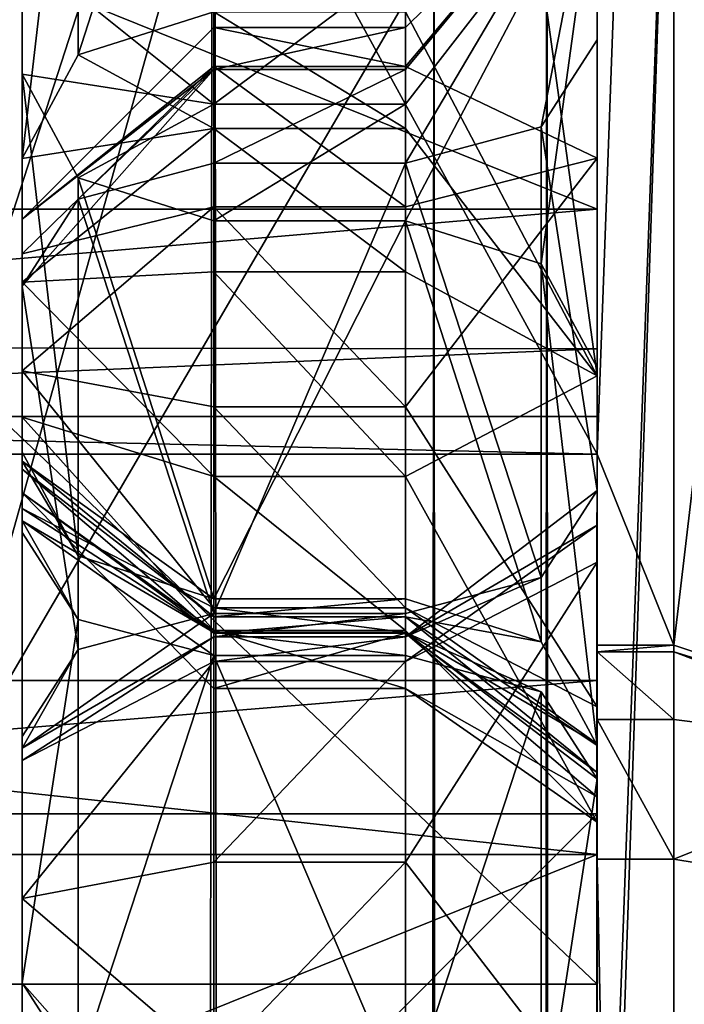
# Model space of a CAD drawing. Header units: millimetres. Extents: x -196 to 15, y -14 to 691.
# Tile 298 of 302: x -19.21 to -17.47, y 673.34 to 675.91. Entities that reach past the tile are written whole.
import ezdxf

# ---------------------------------------------------------------- set-up
doc = ezdxf.new("R2010")
doc.units = ezdxf.units.MM
doc.header["$LTSCALE"] = 65.185185
for name, color, linetype in [('1053', 7, 'CONTINUOUS'), ('1054', 7, 'CONTINUOUS'), ('2525', 7, 'CONTINUOUS'), ('2526', 7, 'CONTINUOUS'), ('2528', 7, 'CONTINUOUS'), ('2529', 7, 'CONTINUOUS'), ('2530', 7, 'CONTINUOUS'), ('2531', 7, 'CONTINUOUS'), ('2532', 7, 'CONTINUOUS'), ('2533', 7, 'CONTINUOUS'), ('2534', 7, 'CONTINUOUS'), ('2535', 7, 'CONTINUOUS'), ('2536', 7, 'CONTINUOUS'), ('2537', 7, 'CONTINUOUS'), ('2538', 7, 'CONTINUOUS'), ('2539', 7, 'CONTINUOUS'), ('2540', 7, 'CONTINUOUS'), ('2567', 7, 'CONTINUOUS'), ('2568', 7, 'CONTINUOUS'), ('2569', 7, 'CONTINUOUS'), ('2572', 7, 'CONTINUOUS'), ('2573', 7, 'CONTINUOUS'), ('2574', 7, 'CONTINUOUS'), ('2575', 7, 'CONTINUOUS'), ('2576', 7, 'CONTINUOUS'), ('2577', 7, 'CONTINUOUS'), ('2578', 7, 'CONTINUOUS'), ('2579', 7, 'CONTINUOUS'), ('2646', 7, 'CONTINUOUS'), ('2650', 7, 'CONTINUOUS'), ('2651', 7, 'CONTINUOUS'), ('2818', 7, 'CONTINUOUS'), ('2826', 7, 'CONTINUOUS'), ('2827', 7, 'CONTINUOUS'), ('2828', 7, 'CONTINUOUS'), ('2831', 7, 'CONTINUOUS'), ('2832', 7, 'CONTINUOUS'), ('2846', 7, 'CONTINUOUS'), ('2847', 7, 'CONTINUOUS'), ('2848', 7, 'CONTINUOUS'), ('2868', 7, 'CONTINUOUS'), ('2869', 7, 'CONTINUOUS'), ('2870', 7, 'CONTINUOUS'), ('2871', 7, 'CONTINUOUS'), ('2872', 7, 'CONTINUOUS'), ('2874', 7, 'CONTINUOUS'), ('2882', 7, 'CONTINUOUS'), ('2883', 7, 'CONTINUOUS'), ('2884', 7, 'CONTINUOUS'), ('2885', 7, 'CONTINUOUS')]:
    doc.layers.add(name, color=color, linetype=linetype)

msp = doc.modelspace()

# ---------------------------------------------------------------- linework, layer by layer
at = {"layer": '1053', "linetype": 'Continuous'}
for points in [[(-17.8311, 677.0646, -145.4254), (-17.7, 677.7599, -144.9893), (-17.8529, 55.2892, -91.0636), (-17.8311, 677.0646, -145.4254)], [(-17.7, 677.7599, -144.9893), (-17.7, 54.4186, -90.454), (-17.8529, 55.2892, -91.0636), (-17.7, 677.7599, -144.9893)], [(-18.1258, 676.5793, -145.7079), (-17.8311, 677.0646, -145.4254), (-17.8529, 55.2892, -91.0636), (-18.1258, 676.5793, -145.7079)], [(-18.7, 676.2958, -145.865), (-18.1258, 676.5793, -145.7079), (-18.7, 56.0569, -91.6011), (-18.7, 676.2958, -145.865)], [(-18.1258, 676.5793, -145.7079), (-18.152, 55.7889, -91.4135), (-18.7, 56.0569, -91.6011), (-18.1258, 676.5793, -145.7079)], [(-18.1258, 676.5793, -145.7079), (-17.8529, 55.2892, -91.0636), (-18.152, 55.7889, -91.4135), (-18.1258, 676.5793, -145.7079)]]:
    msp.add_3dface(points, dxfattribs=at)
at = {"layer": '1054', "linetype": 'Continuous'}
for points in [[(-17.7, 680.6361, -112.1149), (-17.7, 0.3443, -52.597), (-17.7, 674.9818, -118.3772), (-17.7, 680.6361, -112.1149)], [(-17.7, 676.3151, -118.9016), (-17.7, 680.6361, -112.1149), (-17.7, 674.9818, -118.3772), (-17.7, 676.3151, -118.9016)], [(-17.7, 54.4186, -90.454), (-17.7, 677.7599, -144.9893), (-17.7, 84.6327, -86.985), (-17.7, 54.4186, -90.454)], [(-17.7, 675.8587, -136.5688), (-17.7, 677.7599, -144.9893), (-17.7, 676.3831, -135.2356), (-17.7, 675.8587, -136.5688)], [(-17.7, 677.7599, -144.9893), (-17.7, 675.8587, -136.5688), (-17.7, 674.6831, -137.5553), (-17.7, 677.7599, -144.9893)], [(-17.7, 672.2303, -136.5904), (-17.7, 677.7599, -144.9893), (-17.7, 673.0636, -137.7555), (-17.7, 672.2303, -136.5904)], [(-17.7, 677.7599, -144.9893), (-17.7, 672.2303, -136.5904), (-17.7, 660.6898, -135.8036), (-17.7, 677.7599, -144.9893)], [(-17.7, 673.0636, -137.7555), (-17.7, 677.7599, -144.9893), (-17.7, 674.4957, -137.6894), (-17.7, 673.0636, -137.7555)], [(-17.7, 674.4957, -137.6894), (-17.7, 677.7599, -144.9893), (-17.7, 674.592, -137.626), (-17.7, 674.4957, -137.6894)], [(-17.7, 674.592, -137.626), (-17.7, 677.7599, -144.9893), (-17.7, 674.6831, -137.5553), (-17.7, 674.592, -137.626)], [(-17.7, 658.1915, -136.1125), (-17.7, 677.7599, -144.9893), (-17.7, 659.5247, -136.6369), (-17.7, 658.1915, -136.1125)], [(-17.7, 677.7599, -144.9893), (-17.7, 658.1915, -136.1125), (-17.7, 102.2426, -68.5387), (-17.7, 677.7599, -144.9893)], [(-17.7, 659.5247, -136.6369), (-17.7, 677.7599, -144.9893), (-17.7, 660.6898, -135.8036), (-17.7, 659.5247, -136.6369)], [(-17.7, 677.7599, -144.9893), (-17.7, 102.2426, -68.5387), (-17.7, 100.5193, -70.9974), (-17.7, 677.7599, -144.9893)], [(-17.7, 97.5334, -70.7348), (-17.7, 677.7599, -144.9893), (-17.7, 100.5193, -70.9974), (-17.7, 97.5334, -70.7348)], [(-17.7, 677.7599, -144.9893), (-17.7, 97.5334, -70.7348), (-17.7, 88.9854, -81.37), (-17.7, 677.7599, -144.9893)], [(-17.7, 84.6327, -86.985), (-17.7, 677.7599, -144.9893), (-17.7, 87.0389, -86.0019), (-17.7, 84.6327, -86.985)], [(-17.7, 87.0389, -86.0019), (-17.7, 677.7599, -144.9893), (-17.7, 88.6309, -83.9508), (-17.7, 87.0389, -86.0019)], [(-17.7, 88.6309, -83.9508), (-17.7, 677.7599, -144.9893), (-17.7, 88.9854, -81.37), (-17.7, 88.6309, -83.9508)], [(-17.7, 675.5498, -134.0705), (-17.7, 676.3831, -135.2356), (-17.7, 677.5017, -121.6967), (-17.7, 675.5498, -134.0705)], [(-17.7, 676.3366, -122.53), (-17.7, 675.5498, -134.0705), (-17.7, 677.5017, -121.6967), (-17.7, 676.3366, -122.53)], [(-17.7, 674.1177, -134.1366), (-17.7, 675.5498, -134.0705), (-17.7, 676.3366, -122.53), (-17.7, 674.1177, -134.1366)], [(-17.7, 675.0034, -122.0056), (-17.7, 674.1177, -134.1366), (-17.7, 676.3366, -122.53), (-17.7, 675.0034, -122.0056)], [(-17.7, 674.0214, -134.2), (-17.7, 674.1177, -134.1366), (-17.7, 675.0034, -122.0056), (-17.7, 674.0214, -134.2)], [(-17.7, 673.9303, -134.2707), (-17.7, 674.0214, -134.2), (-17.7, 675.0034, -122.0056), (-17.7, 673.9303, -134.2707)], [(-17.7, 673.9303, -134.2707), (-17.7, 675.0034, -122.0056), (-17.7, 674.0169, -120.83), (-17.7, 673.9303, -134.2707)], [(-17.7, 0.3443, -52.597), (-17.7, 661.4429, -117.2586), (-17.7, 674.9818, -118.3772), (-17.7, 0.3443, -52.597)], [(-17.7, 674.9818, -118.3772), (-17.7, 661.4429, -117.2586), (-17.7, 673.8167, -119.2105), (-17.7, 674.9818, -118.3772)], [(-17.7, 672.7547, -135.2572), (-17.7, 673.9303, -134.2707), (-17.7, 674.0169, -120.83), (-17.7, 672.7547, -135.2572)], [(-17.7, 673.9463, -120.7389), (-17.7, 672.7547, -135.2572), (-17.7, 674.0169, -120.83), (-17.7, 673.9463, -120.7389)], [(-17.7, 673.8828, -120.6426), (-17.7, 672.7547, -135.2572), (-17.7, 673.9463, -120.7389), (-17.7, 673.8828, -120.6426)], [(-17.7, 673.8167, -119.2105), (-17.7, 672.7547, -135.2572), (-17.7, 673.8828, -120.6426), (-17.7, 673.8167, -119.2105)], [(-17.7, 672.2303, -136.5904), (-17.7, 672.7547, -135.2572), (-17.7, 673.8167, -119.2105), (-17.7, 672.2303, -136.5904)], [(-17.7, 662.2762, -118.4237), (-17.7, 672.2303, -136.5904), (-17.7, 673.8167, -119.2105), (-17.7, 662.2762, -118.4237)], [(-17.7, 661.4429, -117.2586), (-17.7, 662.2762, -118.4237), (-17.7, 673.8167, -119.2105), (-17.7, 661.4429, -117.2586)]]:
    msp.add_3dface(points, dxfattribs=at)
at = {"layer": '2525', "linetype": 'Continuous'}
for points in [[(-18.7, 679.3463, -110.9982), (-19.7, 679.3463, -110.9982), (-19.7, 0.8299, -51.6357), (-18.7, 679.3463, -110.9982)], [(-18.7, 679.3463, -110.9982), (-19.7, 0.8299, -51.6357), (-18.7, 0.8299, -51.6357), (-18.7, 679.3463, -110.9982)]]:
    msp.add_3dface(points, dxfattribs=at)
at = {"layer": '2526', "linetype": 'Continuous'}
for points in [[(-17.7, 680.6361, -112.1149), (-17.8311, 680.027, -111.5646), (-17.7, 0.3443, -52.597), (-17.7, 680.6361, -112.1149)], [(-17.8311, 680.027, -111.5646), (-18.1258, 679.5982, -111.2022), (-18.0238, 0.7019, -51.8891), (-17.8311, 680.027, -111.5646)], [(-17.7826, 0.5379, -52.2138), (-17.8311, 680.027, -111.5646), (-18.0238, 0.7019, -51.8891), (-17.7826, 0.5379, -52.2138)], [(-17.7, 0.3443, -52.597), (-17.8311, 680.027, -111.5646), (-17.7826, 0.5379, -52.2138), (-17.7, 0.3443, -52.597)], [(-18.1258, 679.5982, -111.2022), (-18.7, 679.3463, -110.9982), (-18.0238, 0.7019, -51.8891), (-18.1258, 679.5982, -111.2022)], [(-18.7, 679.3463, -110.9982), (-18.7, 0.8299, -51.6357), (-18.0238, 0.7019, -51.8891), (-18.7, 679.3463, -110.9982)]]:
    msp.add_3dface(points, dxfattribs=at)
at = {"layer": '2528', "linetype": 'Continuous'}
for points in [[(-17.7, 676.3831, -135.2356), (-17.7, 675.5498, -134.0705), (-18.2, 675.7891, -134.9728), (-17.7, 676.3831, -135.2356)], [(-17.8464, 675.6314, -136.298), (-17.7, 676.3831, -135.2356), (-18.2, 675.5373, -136.1858), (-17.8464, 675.6314, -136.298)], [(-18.2, 675.5373, -136.1858), (-17.7, 676.3831, -135.2356), (-18.2, 675.7815, -135.8815), (-18.2, 675.5373, -136.1858)], [(-18.2, 675.7815, -135.8815), (-17.7, 676.3831, -135.2356), (-18.2, 675.8907, -135.5069), (-18.2, 675.7815, -135.8815)], [(-18.2, 675.8907, -135.5069), (-17.7, 676.3831, -135.2356), (-18.2, 675.7891, -134.9728), (-18.2, 675.8907, -135.5069)], [(-17.7, 675.8587, -136.5688), (-17.7, 676.3831, -135.2356), (-17.8464, 675.6314, -136.298), (-17.7, 675.8587, -136.5688)], [(-18.2, 675.7891, -134.9728), (-17.7, 675.5498, -134.0705), (-18.2, 675.423, -134.5709), (-18.2, 675.7891, -134.9728)], [(-17.7, 675.5498, -134.0705), (-17.7, 674.1177, -134.1366), (-18.2, 674.9007, -134.4198), (-17.7, 675.5498, -134.0705)], [(-18.2, 675.423, -134.5709), (-17.7, 675.5498, -134.0705), (-18.2, 674.9007, -134.4198), (-18.2, 675.423, -134.5709)], [(-18.2, 674.9007, -134.4198), (-17.7, 674.1177, -134.1366), (-18.2, 674.3766, -134.5643), (-18.2, 674.9007, -134.4198)], [(-17.7, 674.1177, -134.1366), (-17.7, 674.0214, -134.2), (-18.2, 674.3766, -134.5643), (-17.7, 674.1177, -134.1366)], [(-18.2, 674.3766, -134.5643), (-17.7, 674.0214, -134.2), (-18.2, 674.3124, -134.6066), (-18.2, 674.3766, -134.5643)], [(-17.7, 674.0214, -134.2), (-17.7, 673.9303, -134.2707), (-18.2, 674.3124, -134.6066), (-17.7, 674.0214, -134.2)], [(-18.2, 674.3124, -134.6066), (-17.7, 673.9303, -134.2707), (-17.8464, 674.1576, -134.5415), (-18.2, 674.3124, -134.6066)], [(-18.2, 674.2517, -134.6537), (-18.2, 674.3124, -134.6066), (-17.8464, 674.1576, -134.5415), (-18.2, 674.2517, -134.6537)]]:
    msp.add_3dface(points, dxfattribs=at)
at = {"layer": '2529', "linetype": 'Continuous'}
for points in [[(-17.7, 674.6831, -137.5553), (-17.7, 675.8587, -136.5688), (-17.8464, 675.6314, -136.298), (-17.7, 674.6831, -137.5553)], [(-17.8464, 675.6314, -136.298), (-18.2, 675.5373, -136.1858), (-17.8464, 674.4558, -137.2845), (-17.8464, 675.6314, -136.298)], [(-17.7, 674.6831, -137.5553), (-17.8464, 675.6314, -136.298), (-17.8464, 674.4558, -137.2845), (-17.7, 674.6831, -137.5553)], [(-17.8464, 674.4558, -137.2845), (-18.2, 675.5373, -136.1858), (-18.2, 674.3617, -137.1723), (-17.8464, 674.4558, -137.2845)]]:
    msp.add_3dface(points, dxfattribs=at)
at = {"layer": '2530', "linetype": 'Continuous'}
for points in [[(-17.7, 674.592, -137.626), (-17.7, 674.6831, -137.5553), (-18.2, 674.3009, -137.2194), (-17.7, 674.592, -137.626)], [(-17.7, 674.6831, -137.5553), (-17.8464, 674.4558, -137.2845), (-18.2, 674.3009, -137.2194), (-17.7, 674.6831, -137.5553)], [(-17.7, 674.4957, -137.6894), (-17.7, 674.592, -137.626), (-18.2, 674.2368, -137.2617), (-17.7, 674.4957, -137.6894)], [(-18.2, 674.2368, -137.2617), (-17.7, 674.592, -137.626), (-18.2, 674.3009, -137.2194), (-18.2, 674.2368, -137.2617)], [(-17.7, 673.0636, -137.7555), (-17.7, 674.4957, -137.6894), (-18.2, 673.7126, -137.4062), (-17.7, 673.0636, -137.7555)], [(-18.2, 673.7126, -137.4062), (-17.7, 674.4957, -137.6894), (-18.2, 674.2368, -137.2617), (-18.2, 673.7126, -137.4062)], [(-17.8464, 674.4558, -137.2845), (-18.2, 674.3617, -137.1723), (-18.2, 674.3009, -137.2194), (-17.8464, 674.4558, -137.2845)], [(-18.2, 673.1904, -137.2551), (-17.7, 673.0636, -137.7555), (-18.2, 673.7126, -137.4062), (-18.2, 673.1904, -137.2551)]]:
    msp.add_3dface(points, dxfattribs=at)
at = {"layer": '2531', "linetype": 'Continuous'}
for points in [[(-18.2, 674.2517, -134.6537), (-17.8464, 674.1576, -134.5415), (-18.2, 673.0761, -135.6402), (-18.2, 674.2517, -134.6537)], [(-17.8464, 674.1576, -134.5415), (-17.8464, 672.982, -135.528), (-18.2, 673.0761, -135.6402), (-17.8464, 674.1576, -134.5415)], [(-17.8464, 674.1576, -134.5415), (-17.7, 673.9303, -134.2707), (-17.8464, 672.982, -135.528), (-17.8464, 674.1576, -134.5415)], [(-17.7, 673.9303, -134.2707), (-17.7, 672.7547, -135.2572), (-17.8464, 672.982, -135.528), (-17.7, 673.9303, -134.2707)]]:
    msp.add_3dface(points, dxfattribs=at)
at = {"layer": '2532', "linetype": 'Continuous'}
for points in [[(-18.2, 674.2517, -134.6537), (-18.2, 673.0761, -135.6402), (-18.7, 674.2517, -134.6537), (-18.2, 674.2517, -134.6537)], [(-18.7, 674.2517, -134.6537), (-18.2, 673.0761, -135.6402), (-18.7, 673.0761, -135.6402), (-18.7, 674.2517, -134.6537)]]:
    msp.add_3dface(points, dxfattribs=at)
at = {"layer": '2533', "linetype": 'Continuous'}
for points in [[(-18.2, 675.7815, -135.8815), (-18.2, 675.8907, -135.5069), (-18.7, 675.7815, -135.8815), (-18.2, 675.7815, -135.8815)], [(-18.2, 675.8907, -135.5069), (-18.2, 675.7891, -134.9728), (-18.7, 675.8907, -135.5069), (-18.2, 675.8907, -135.5069)], [(-18.7, 675.7815, -135.8815), (-18.2, 675.8907, -135.5069), (-18.7, 675.8907, -135.5069), (-18.7, 675.7815, -135.8815)], [(-18.7, 675.8907, -135.5069), (-18.2, 675.7891, -134.9728), (-18.7, 675.7891, -134.9728), (-18.7, 675.8907, -135.5069)], [(-18.2, 675.7891, -134.9728), (-18.2, 675.423, -134.5709), (-18.7, 675.7891, -134.9728), (-18.2, 675.7891, -134.9728)], [(-18.7, 675.7891, -134.9728), (-18.2, 675.423, -134.5709), (-18.7, 675.423, -134.5709), (-18.7, 675.7891, -134.9728)], [(-18.2, 675.5373, -136.1858), (-18.2, 675.7815, -135.8815), (-18.7, 675.5373, -136.1858), (-18.2, 675.5373, -136.1858)], [(-18.7, 675.5373, -136.1858), (-18.2, 675.7815, -135.8815), (-18.7, 675.7815, -135.8815), (-18.7, 675.5373, -136.1858)], [(-18.2, 675.423, -134.5709), (-18.2, 674.9007, -134.4198), (-18.7, 675.423, -134.5709), (-18.2, 675.423, -134.5709)], [(-18.7, 675.423, -134.5709), (-18.2, 674.9007, -134.4198), (-18.7, 674.9007, -134.4198), (-18.7, 675.423, -134.5709)], [(-18.2, 674.9007, -134.4198), (-18.2, 674.3766, -134.5643), (-18.7, 674.9007, -134.4198), (-18.2, 674.9007, -134.4198)], [(-18.7, 674.9007, -134.4198), (-18.2, 674.3766, -134.5643), (-18.7, 674.3766, -134.5643), (-18.7, 674.9007, -134.4198)], [(-18.2, 674.3766, -134.5643), (-18.2, 674.3124, -134.6066), (-18.7, 674.3766, -134.5643), (-18.2, 674.3766, -134.5643)], [(-18.7, 674.3766, -134.5643), (-18.2, 674.3124, -134.6066), (-18.7, 674.3124, -134.6066), (-18.7, 674.3766, -134.5643)], [(-18.2, 674.3124, -134.6066), (-18.2, 674.2517, -134.6537), (-18.7, 674.3124, -134.6066), (-18.2, 674.3124, -134.6066)], [(-18.2, 674.2517, -134.6537), (-18.7, 674.2517, -134.6537), (-18.7, 674.3124, -134.6066), (-18.2, 674.2517, -134.6537)]]:
    msp.add_3dface(points, dxfattribs=at)
at = {"layer": '2534', "linetype": 'Continuous'}
for points in [[(-18.2, 674.3617, -137.1723), (-18.2, 675.5373, -136.1858), (-18.7, 674.3617, -137.1723), (-18.2, 674.3617, -137.1723)], [(-18.2, 675.5373, -136.1858), (-18.7, 675.5373, -136.1858), (-18.7, 674.3617, -137.1723), (-18.2, 675.5373, -136.1858)]]:
    msp.add_3dface(points, dxfattribs=at)
at = {"layer": '2535', "linetype": 'Continuous'}
for points in [[(-18.2, 674.3009, -137.2194), (-18.2, 674.3617, -137.1723), (-18.7, 674.3009, -137.2194), (-18.2, 674.3009, -137.2194)], [(-18.2, 674.3617, -137.1723), (-18.7, 674.3617, -137.1723), (-18.7, 674.3009, -137.2194), (-18.2, 674.3617, -137.1723)], [(-18.2, 674.2368, -137.2617), (-18.2, 674.3009, -137.2194), (-18.7, 674.2368, -137.2617), (-18.2, 674.2368, -137.2617)], [(-18.7, 674.2368, -137.2617), (-18.2, 674.3009, -137.2194), (-18.7, 674.3009, -137.2194), (-18.7, 674.2368, -137.2617)], [(-18.2, 673.7126, -137.4062), (-18.2, 674.2368, -137.2617), (-18.7, 673.7126, -137.4062), (-18.2, 673.7126, -137.4062)], [(-18.7, 673.7126, -137.4062), (-18.2, 674.2368, -137.2617), (-18.7, 674.2368, -137.2617), (-18.7, 673.7126, -137.4062)], [(-18.2, 673.1904, -137.2551), (-18.2, 673.7126, -137.4062), (-18.7, 673.1904, -137.2551), (-18.2, 673.1904, -137.2551)], [(-18.7, 673.1904, -137.2551), (-18.2, 673.7126, -137.4062), (-18.7, 673.7126, -137.4062), (-18.7, 673.1904, -137.2551)]]:
    msp.add_3dface(points, dxfattribs=at)
at = {"layer": '2536', "linetype": 'Continuous'}
for points in [[(-18.7, 674.3009, -137.2194), (-18.7, 674.3617, -137.1723), (-19.2, 674.0099, -136.8128), (-18.7, 674.3009, -137.2194)], [(-19.2, 674.0099, -136.8128), (-18.7, 674.3617, -137.1723), (-19.0536, 674.2675, -137.0601), (-19.2, 674.0099, -136.8128)], [(-18.7, 674.2368, -137.2617), (-18.7, 674.3009, -137.2194), (-19.2, 673.9778, -136.834), (-18.7, 674.2368, -137.2617)], [(-19.2, 673.9778, -136.834), (-18.7, 674.3009, -137.2194), (-19.2, 674.0099, -136.8128), (-19.2, 673.9778, -136.834)], [(-19.2, 674.0403, -136.7892), (-19.2, 674.0099, -136.8128), (-19.0536, 674.2675, -137.0601), (-19.2, 674.0403, -136.7892)], [(-18.7, 673.7126, -137.4062), (-18.7, 674.2368, -137.2617), (-19.2, 673.6183, -136.896), (-18.7, 673.7126, -137.4062)], [(-19.2, 673.6183, -136.896), (-18.7, 674.2368, -137.2617), (-19.2, 673.9778, -136.834), (-19.2, 673.6183, -136.896)], [(-18.7, 673.1904, -137.2551), (-18.7, 673.7126, -137.4062), (-19.2, 673.6183, -136.896), (-18.7, 673.1904, -137.2551)], [(-19.2, 673.3132, -136.6984), (-18.7, 673.1904, -137.2551), (-19.2, 673.6183, -136.896), (-19.2, 673.3132, -136.6984)], [(-19.0536, 673.1702, -135.7524), (-18.7, 672.8319, -135.9445), (-19.2, 673.3975, -136.0232), (-19.0536, 673.1702, -135.7524)], [(-19.2, 673.3975, -136.0232), (-18.7, 672.8319, -135.9445), (-19.2, 673.2225, -136.346), (-19.2, 673.3975, -136.0232)]]:
    msp.add_3dface(points, dxfattribs=at)
at = {"layer": '2537', "linetype": 'Continuous'}
for points in [[(-19.0536, 674.3458, -134.7659), (-19.2, 673.3975, -136.0232), (-19.2, 674.5731, -135.0368), (-19.0536, 674.3458, -134.7659)], [(-19.0536, 673.1702, -135.7524), (-19.2, 673.3975, -136.0232), (-19.0536, 674.3458, -134.7659), (-19.0536, 673.1702, -135.7524)], [(-18.7, 674.2517, -134.6537), (-19.0536, 673.1702, -135.7524), (-19.0536, 674.3458, -134.7659), (-18.7, 674.2517, -134.6537)], [(-18.7, 674.2517, -134.6537), (-18.7, 673.0761, -135.6402), (-19.0536, 673.1702, -135.7524), (-18.7, 674.2517, -134.6537)]]:
    msp.add_3dface(points, dxfattribs=at)
at = {"layer": '2538', "linetype": 'Continuous'}
for points in [[(-18.7, 675.7815, -135.8815), (-18.7, 675.8907, -135.5069), (-19.2, 675.3909, -135.48), (-18.7, 675.7815, -135.8815)], [(-18.7, 675.8907, -135.5069), (-18.7, 675.7891, -134.9728), (-19.2, 675.3909, -135.48), (-18.7, 675.8907, -135.5069)], [(-18.7, 675.7891, -134.9728), (-18.7, 675.423, -134.5709), (-19.2, 675.3002, -135.1276), (-18.7, 675.7891, -134.9728)], [(-19.2, 675.3909, -135.48), (-18.7, 675.7891, -134.9728), (-19.2, 675.3002, -135.1276), (-19.2, 675.3909, -135.48)], [(-19.0536, 675.4432, -136.0736), (-18.7, 675.7815, -135.8815), (-19.2, 675.2159, -135.8028), (-19.0536, 675.4432, -136.0736)], [(-19.2, 675.2159, -135.8028), (-18.7, 675.7815, -135.8815), (-19.2, 675.3909, -135.48), (-19.2, 675.2159, -135.8028)], [(-18.7, 675.5373, -136.1858), (-18.7, 675.7815, -135.8815), (-19.0536, 675.4432, -136.0736), (-18.7, 675.5373, -136.1858)], [(-18.7, 675.423, -134.5709), (-18.7, 674.9007, -134.4198), (-19.2, 674.9951, -134.93), (-18.7, 675.423, -134.5709)], [(-19.2, 675.3002, -135.1276), (-18.7, 675.423, -134.5709), (-19.2, 674.9951, -134.93), (-19.2, 675.3002, -135.1276)], [(-18.7, 674.9007, -134.4198), (-18.7, 674.3766, -134.5643), (-19.2, 674.9951, -134.93), (-18.7, 674.9007, -134.4198)], [(-19.2, 674.9951, -134.93), (-18.7, 674.3766, -134.5643), (-19.2, 674.6356, -134.992), (-19.2, 674.9951, -134.93)], [(-18.7, 674.3766, -134.5643), (-18.7, 674.3124, -134.6066), (-19.2, 674.6356, -134.992), (-18.7, 674.3766, -134.5643)], [(-19.2, 674.6356, -134.992), (-18.7, 674.3124, -134.6066), (-19.2, 674.6035, -135.0132), (-19.2, 674.6356, -134.992)], [(-18.7, 674.3124, -134.6066), (-18.7, 674.2517, -134.6537), (-19.2, 674.6035, -135.0132), (-18.7, 674.3124, -134.6066)], [(-18.7, 674.2517, -134.6537), (-19.0536, 674.3458, -134.7659), (-19.2, 674.6035, -135.0132), (-18.7, 674.2517, -134.6537)], [(-19.0536, 674.3458, -134.7659), (-19.2, 674.5731, -135.0368), (-19.2, 674.6035, -135.0132), (-19.0536, 674.3458, -134.7659)]]:
    msp.add_3dface(points, dxfattribs=at)
at = {"layer": '2539', "linetype": 'Continuous'}
for points in [[(-18.7, 674.3617, -137.1723), (-18.7, 675.5373, -136.1858), (-19.0536, 675.4432, -136.0736), (-18.7, 674.3617, -137.1723)], [(-19.0536, 674.2675, -137.0601), (-19.0536, 675.4432, -136.0736), (-19.2, 675.2159, -135.8028), (-19.0536, 674.2675, -137.0601)], [(-19.0536, 674.2675, -137.0601), (-18.7, 674.3617, -137.1723), (-19.0536, 675.4432, -136.0736), (-19.0536, 674.2675, -137.0601)], [(-19.2, 674.0403, -136.7892), (-19.0536, 674.2675, -137.0601), (-19.2, 675.2159, -135.8028), (-19.2, 674.0403, -136.7892)]]:
    msp.add_3dface(points, dxfattribs=at)
at = {"layer": '2540', "linetype": 'Continuous'}
for points in [[(-19.2, 675.2159, -135.8028), (-19.2, 675.3909, -135.48), (-19.2, 675.3002, -135.1276), (-19.2, 675.2159, -135.8028)], [(-19.2, 675.2159, -135.8028), (-19.2, 675.3002, -135.1276), (-19.2, 674.9951, -134.93), (-19.2, 675.2159, -135.8028)], [(-19.2, 674.5731, -135.0368), (-19.2, 674.0403, -136.7892), (-19.2, 675.2159, -135.8028), (-19.2, 674.5731, -135.0368)], [(-19.2, 674.5731, -135.0368), (-19.2, 675.2159, -135.8028), (-19.2, 674.6035, -135.0132), (-19.2, 674.5731, -135.0368)], [(-19.2, 675.2159, -135.8028), (-19.2, 674.9951, -134.93), (-19.2, 674.6356, -134.992), (-19.2, 675.2159, -135.8028)], [(-19.2, 675.2159, -135.8028), (-19.2, 674.6356, -134.992), (-19.2, 674.6035, -135.0132), (-19.2, 675.2159, -135.8028)], [(-19.2, 673.3975, -136.0232), (-19.2, 674.0403, -136.7892), (-19.2, 674.5731, -135.0368), (-19.2, 673.3975, -136.0232)], [(-19.2, 673.3975, -136.0232), (-19.2, 674.0099, -136.8128), (-19.2, 674.0403, -136.7892), (-19.2, 673.3975, -136.0232)], [(-19.2, 673.3975, -136.0232), (-19.2, 673.9778, -136.834), (-19.2, 674.0099, -136.8128), (-19.2, 673.3975, -136.0232)], [(-19.2, 673.3975, -136.0232), (-19.2, 673.6183, -136.896), (-19.2, 673.9778, -136.834), (-19.2, 673.3975, -136.0232)], [(-19.2, 673.3975, -136.0232), (-19.2, 673.3132, -136.6984), (-19.2, 673.6183, -136.896), (-19.2, 673.3975, -136.0232)], [(-19.2, 673.3975, -136.0232), (-19.2, 673.2225, -136.346), (-19.2, 673.3132, -136.6984), (-19.2, 673.3975, -136.0232)]]:
    msp.add_3dface(points, dxfattribs=at)
at = {"layer": '2567', "linetype": 'Continuous'}
for points in [[(-17.8464, 675.2742, -121.7783), (-17.7, 676.3366, -122.53), (-18.2, 675.3864, -121.6842), (-17.8464, 675.2742, -121.7783)], [(-18.2, 675.3864, -121.6842), (-17.7, 676.3366, -122.53), (-18.2, 675.6907, -121.9284), (-18.2, 675.3864, -121.6842)], [(-18.2, 675.6907, -121.9284), (-17.7, 676.3366, -122.53), (-18.2, 676.0653, -122.0376), (-18.2, 675.6907, -121.9284)], [(-17.7, 675.0034, -122.0056), (-17.7, 676.3366, -122.53), (-17.8464, 675.2742, -121.7783), (-17.7, 675.0034, -122.0056)]]:
    msp.add_3dface(points, dxfattribs=at)
at = {"layer": '2568', "linetype": 'Continuous'}
for points in [[(-17.8464, 675.2742, -121.7783), (-18.2, 675.3864, -121.6842), (-17.8464, 674.2878, -120.6027), (-17.8464, 675.2742, -121.7783)], [(-17.8464, 674.2878, -120.6027), (-18.2, 675.3864, -121.6842), (-18.2, 674.3999, -120.5086), (-17.8464, 674.2878, -120.6027)], [(-17.7, 674.0169, -120.83), (-17.7, 675.0034, -122.0056), (-17.8464, 675.2742, -121.7783), (-17.7, 674.0169, -120.83)], [(-17.7, 674.0169, -120.83), (-17.8464, 675.2742, -121.7783), (-17.8464, 674.2878, -120.6027), (-17.7, 674.0169, -120.83)]]:
    msp.add_3dface(points, dxfattribs=at)
at = {"layer": '2569', "linetype": 'Continuous'}
for points in [[(-17.7, 676.3151, -118.9016), (-17.7, 674.9818, -118.3772), (-17.8464, 676.0442, -119.1289), (-17.7, 676.3151, -118.9016)], [(-17.8464, 676.0442, -119.1289), (-17.7, 674.9818, -118.3772), (-18.2, 675.932, -119.223), (-17.8464, 676.0442, -119.1289)], [(-18.2, 675.932, -119.223), (-17.7, 674.9818, -118.3772), (-18.2, 675.6277, -118.9788), (-18.2, 675.932, -119.223)], [(-18.2, 675.6277, -118.9788), (-17.7, 674.9818, -118.3772), (-18.2, 675.2531, -118.8696), (-18.2, 675.6277, -118.9788)], [(-18.2, 675.2531, -118.8696), (-17.7, 674.9818, -118.3772), (-18.2, 674.7191, -118.9712), (-18.2, 675.2531, -118.8696)], [(-17.7, 674.9818, -118.3772), (-17.7, 673.8167, -119.2105), (-18.2, 674.7191, -118.9712), (-17.7, 674.9818, -118.3772)], [(-18.2, 674.7191, -118.9712), (-17.7, 673.8167, -119.2105), (-18.2, 674.3171, -119.3373), (-18.2, 674.7191, -118.9712)], [(-17.8464, 674.2878, -120.6027), (-18.2, 674.3999, -120.5086), (-18.2, 674.3528, -120.4478), (-17.8464, 674.2878, -120.6027)], [(-17.7, 673.9463, -120.7389), (-17.7, 674.0169, -120.83), (-18.2, 674.3528, -120.4478), (-17.7, 673.9463, -120.7389)], [(-18.2, 674.3105, -120.3837), (-17.7, 673.9463, -120.7389), (-18.2, 674.3528, -120.4478), (-18.2, 674.3105, -120.3837)], [(-17.7, 674.0169, -120.83), (-17.8464, 674.2878, -120.6027), (-18.2, 674.3528, -120.4478), (-17.7, 674.0169, -120.83)], [(-18.2, 674.3171, -119.3373), (-17.7, 673.8167, -119.2105), (-18.2, 674.166, -119.8596), (-18.2, 674.3171, -119.3373)], [(-17.7, 673.8828, -120.6426), (-17.7, 673.9463, -120.7389), (-18.2, 674.3105, -120.3837), (-17.7, 673.8828, -120.6426)], [(-18.2, 674.166, -119.8596), (-17.7, 673.8828, -120.6426), (-18.2, 674.3105, -120.3837), (-18.2, 674.166, -119.8596)], [(-17.7, 673.8167, -119.2105), (-17.7, 673.8828, -120.6426), (-18.2, 674.166, -119.8596), (-17.7, 673.8167, -119.2105)]]:
    msp.add_3dface(points, dxfattribs=at)
at = {"layer": '2572', "linetype": 'Continuous'}
for points in [[(-18.2, 675.6907, -121.9284), (-18.2, 676.0653, -122.0376), (-18.7, 675.6907, -121.9284), (-18.2, 675.6907, -121.9284)], [(-18.7, 675.6907, -121.9284), (-18.2, 676.0653, -122.0376), (-18.7, 676.0653, -122.0376), (-18.7, 675.6907, -121.9284)], [(-18.2, 675.3864, -121.6842), (-18.2, 675.6907, -121.9284), (-18.7, 675.3864, -121.6842), (-18.2, 675.3864, -121.6842)], [(-18.7, 675.3864, -121.6842), (-18.2, 675.6907, -121.9284), (-18.7, 675.6907, -121.9284), (-18.7, 675.3864, -121.6842)]]:
    msp.add_3dface(points, dxfattribs=at)
at = {"layer": '2573', "linetype": 'Continuous'}
for points in [[(-18.2, 674.3999, -120.5086), (-18.2, 675.3864, -121.6842), (-18.7, 674.3999, -120.5086), (-18.2, 674.3999, -120.5086)], [(-18.2, 675.3864, -121.6842), (-18.7, 675.3864, -121.6842), (-18.7, 674.3999, -120.5086), (-18.2, 675.3864, -121.6842)]]:
    msp.add_3dface(points, dxfattribs=at)
at = {"layer": '2574', "linetype": 'Continuous'}
for points in [[(-18.2, 675.932, -119.223), (-18.2, 675.6277, -118.9788), (-18.7, 675.932, -119.223), (-18.2, 675.932, -119.223)], [(-18.7, 675.932, -119.223), (-18.2, 675.6277, -118.9788), (-18.7, 675.6277, -118.9788), (-18.7, 675.932, -119.223)], [(-18.2, 675.6277, -118.9788), (-18.2, 675.2531, -118.8696), (-18.7, 675.6277, -118.9788), (-18.2, 675.6277, -118.9788)], [(-18.7, 675.6277, -118.9788), (-18.2, 675.2531, -118.8696), (-18.7, 675.2531, -118.8696), (-18.7, 675.6277, -118.9788)], [(-18.2, 675.2531, -118.8696), (-18.2, 674.7191, -118.9712), (-18.7, 675.2531, -118.8696), (-18.2, 675.2531, -118.8696)], [(-18.7, 675.2531, -118.8696), (-18.2, 674.7191, -118.9712), (-18.7, 674.7191, -118.9712), (-18.7, 675.2531, -118.8696)], [(-18.2, 674.7191, -118.9712), (-18.2, 674.3171, -119.3373), (-18.7, 674.7191, -118.9712), (-18.2, 674.7191, -118.9712)], [(-18.7, 674.7191, -118.9712), (-18.2, 674.3171, -119.3373), (-18.7, 674.3171, -119.3373), (-18.7, 674.7191, -118.9712)], [(-18.2, 674.3528, -120.4478), (-18.2, 674.3999, -120.5086), (-18.7, 674.3528, -120.4478), (-18.2, 674.3528, -120.4478)], [(-18.2, 674.3999, -120.5086), (-18.7, 674.3999, -120.5086), (-18.7, 674.3528, -120.4478), (-18.2, 674.3999, -120.5086)], [(-18.2, 674.3105, -120.3837), (-18.2, 674.3528, -120.4478), (-18.7, 674.3105, -120.3837), (-18.2, 674.3105, -120.3837)], [(-18.7, 674.3105, -120.3837), (-18.2, 674.3528, -120.4478), (-18.7, 674.3528, -120.4478), (-18.7, 674.3105, -120.3837)], [(-18.2, 674.3171, -119.3373), (-18.2, 674.166, -119.8596), (-18.7, 674.3171, -119.3373), (-18.2, 674.3171, -119.3373)], [(-18.7, 674.3171, -119.3373), (-18.2, 674.166, -119.8596), (-18.7, 674.166, -119.8596), (-18.7, 674.3171, -119.3373)], [(-18.2, 674.166, -119.8596), (-18.2, 674.3105, -120.3837), (-18.7, 674.166, -119.8596), (-18.2, 674.166, -119.8596)], [(-18.7, 674.166, -119.8596), (-18.2, 674.3105, -120.3837), (-18.7, 674.3105, -120.3837), (-18.7, 674.166, -119.8596)]]:
    msp.add_3dface(points, dxfattribs=at)
at = {"layer": '2575', "linetype": 'Continuous'}
for points in [[(-18.7, 675.932, -119.223), (-18.7, 675.6277, -118.9788), (-19.0536, 675.8199, -119.3171), (-18.7, 675.932, -119.223)], [(-19.0536, 675.8199, -119.3171), (-18.7, 675.6277, -118.9788), (-19.2, 675.549, -119.5444), (-19.0536, 675.8199, -119.3171)], [(-18.7, 675.6277, -118.9788), (-18.7, 675.2531, -118.8696), (-19.2, 675.2262, -119.3694), (-18.7, 675.6277, -118.9788)], [(-19.2, 675.549, -119.5444), (-18.7, 675.6277, -118.9788), (-19.2, 675.2262, -119.3694), (-19.2, 675.549, -119.5444)], [(-18.7, 675.2531, -118.8696), (-18.7, 674.7191, -118.9712), (-19.2, 675.2262, -119.3694), (-18.7, 675.2531, -118.8696)], [(-19.2, 675.2262, -119.3694), (-18.7, 674.7191, -118.9712), (-19.2, 674.8738, -119.4601), (-19.2, 675.2262, -119.3694)], [(-18.7, 674.7191, -118.9712), (-18.7, 674.3171, -119.3373), (-19.2, 674.8738, -119.4601), (-18.7, 674.7191, -118.9712)], [(-19.2, 674.8738, -119.4601), (-18.7, 674.3171, -119.3373), (-19.2, 674.6762, -119.7652), (-19.2, 674.8738, -119.4601)], [(-19.2, 674.783, -120.1872), (-19.2, 674.7594, -120.1568), (-19.0536, 674.5121, -120.4145), (-19.2, 674.783, -120.1872)], [(-18.7, 674.3528, -120.4478), (-18.7, 674.3999, -120.5086), (-19.2, 674.7594, -120.1568), (-18.7, 674.3528, -120.4478)], [(-19.2, 674.7594, -120.1568), (-18.7, 674.3999, -120.5086), (-19.0536, 674.5121, -120.4145), (-19.2, 674.7594, -120.1568)], [(-19.2, 674.7383, -120.1247), (-18.7, 674.3528, -120.4478), (-19.2, 674.7594, -120.1568), (-19.2, 674.7383, -120.1247)], [(-18.7, 674.3105, -120.3837), (-18.7, 674.3528, -120.4478), (-19.2, 674.7383, -120.1247), (-18.7, 674.3105, -120.3837)], [(-19.2, 674.6762, -119.7652), (-18.7, 674.3105, -120.3837), (-19.2, 674.7383, -120.1247), (-19.2, 674.6762, -119.7652)], [(-18.7, 674.3171, -119.3373), (-18.7, 674.166, -119.8596), (-19.2, 674.6762, -119.7652), (-18.7, 674.3171, -119.3373)], [(-18.7, 674.166, -119.8596), (-18.7, 674.3105, -120.3837), (-19.2, 674.6762, -119.7652), (-18.7, 674.166, -119.8596)]]:
    msp.add_3dface(points, dxfattribs=at)
at = {"layer": '2576', "linetype": 'Continuous'}
for points in [[(-18.7, 676.9185, -120.3986), (-18.7, 675.932, -119.223), (-19.0536, 675.8199, -119.3171), (-18.7, 676.9185, -120.3986)], [(-18.7, 676.9185, -120.3986), (-19.0536, 675.8199, -119.3171), (-19.0536, 676.8063, -120.4927), (-18.7, 676.9185, -120.3986)], [(-19.0536, 675.8199, -119.3171), (-19.2, 675.549, -119.5444), (-19.0536, 676.8063, -120.4927), (-19.0536, 675.8199, -119.3171)], [(-19.0536, 676.8063, -120.4927), (-19.2, 675.549, -119.5444), (-19.2, 676.5355, -120.72), (-19.0536, 676.8063, -120.4927)]]:
    msp.add_3dface(points, dxfattribs=at)
at = {"layer": '2577', "linetype": 'Continuous'}
for points in [[(-18.7, 675.6907, -121.9284), (-18.7, 676.0653, -122.0376), (-19.2, 676.0923, -121.5378), (-18.7, 675.6907, -121.9284)], [(-19.2, 675.7694, -121.3628), (-18.7, 675.6907, -121.9284), (-19.2, 676.0923, -121.5378), (-19.2, 675.7694, -121.3628)], [(-19.0536, 675.4986, -121.5901), (-18.7, 675.6907, -121.9284), (-19.2, 675.7694, -121.3628), (-19.0536, 675.4986, -121.5901)], [(-18.7, 675.3864, -121.6842), (-18.7, 675.6907, -121.9284), (-19.0536, 675.4986, -121.5901), (-18.7, 675.3864, -121.6842)]]:
    msp.add_3dface(points, dxfattribs=at)
at = {"layer": '2578', "linetype": 'Continuous'}
for points in [[(-19.2, 674.783, -120.1872), (-19.0536, 674.5121, -120.4145), (-19.2, 675.7694, -121.3628), (-19.2, 674.783, -120.1872)], [(-19.0536, 674.5121, -120.4145), (-19.0536, 675.4986, -121.5901), (-19.2, 675.7694, -121.3628), (-19.0536, 674.5121, -120.4145)], [(-18.7, 674.3999, -120.5086), (-18.7, 675.3864, -121.6842), (-19.0536, 675.4986, -121.5901), (-18.7, 674.3999, -120.5086)], [(-19.0536, 674.5121, -120.4145), (-18.7, 674.3999, -120.5086), (-19.0536, 675.4986, -121.5901), (-19.0536, 674.5121, -120.4145)]]:
    msp.add_3dface(points, dxfattribs=at)
at = {"layer": '2579', "linetype": 'Continuous'}
for points in [[(-19.2, 675.7694, -121.3628), (-19.2, 676.4447, -121.4471), (-19.2, 676.6422, -121.142), (-19.2, 675.7694, -121.3628)], [(-19.2, 675.7694, -121.3628), (-19.2, 676.6422, -121.142), (-19.2, 676.5802, -120.7825), (-19.2, 675.7694, -121.3628)], [(-19.2, 675.7694, -121.3628), (-19.2, 676.5802, -120.7825), (-19.2, 676.559, -120.7504), (-19.2, 675.7694, -121.3628)], [(-19.2, 676.5355, -120.72), (-19.2, 675.7694, -121.3628), (-19.2, 676.559, -120.7504), (-19.2, 676.5355, -120.72)], [(-19.2, 675.549, -119.5444), (-19.2, 674.783, -120.1872), (-19.2, 676.5355, -120.72), (-19.2, 675.549, -119.5444)], [(-19.2, 676.5355, -120.72), (-19.2, 674.783, -120.1872), (-19.2, 675.7694, -121.3628), (-19.2, 676.5355, -120.72)], [(-19.2, 675.7694, -121.3628), (-19.2, 676.0923, -121.5378), (-19.2, 676.4447, -121.4471), (-19.2, 675.7694, -121.3628)], [(-19.2, 675.549, -119.5444), (-19.2, 675.2262, -119.3694), (-19.2, 674.8738, -119.4601), (-19.2, 675.549, -119.5444)], [(-19.2, 675.549, -119.5444), (-19.2, 674.8738, -119.4601), (-19.2, 674.6762, -119.7652), (-19.2, 675.549, -119.5444)], [(-19.2, 675.549, -119.5444), (-19.2, 674.6762, -119.7652), (-19.2, 674.7383, -120.1247), (-19.2, 675.549, -119.5444)], [(-19.2, 675.549, -119.5444), (-19.2, 674.7383, -120.1247), (-19.2, 674.7594, -120.1568), (-19.2, 675.549, -119.5444)], [(-19.2, 675.549, -119.5444), (-19.2, 674.7594, -120.1568), (-19.2, 674.783, -120.1872), (-19.2, 675.549, -119.5444)]]:
    msp.add_3dface(points, dxfattribs=at)
at = {"layer": '2646', "linetype": 'Continuous'}
for points in [[(-19.7, 676.2958, -145.865), (-18.7, 676.2958, -145.865), (-18.7, 56.0569, -91.6011), (-19.7, 676.2958, -145.865)], [(-19.7, 56.0569, -91.6011), (-19.7, 676.2958, -145.865), (-18.7, 56.0569, -91.6011), (-19.7, 56.0569, -91.6011)]]:
    msp.add_3dface(points, dxfattribs=at)
at = {"layer": '2650', "linetype": 'Continuous'}
for points in [[(-21.2, 669.3014, -104.0965), (-17.5, 680.7393, -108.2619), (-21.2, 682.6754, -109.7755), (-21.2, 669.3014, -104.0965)], [(-21.2, 669.3014, -104.0965), (-20.7, 669.3014, -104.0965), (-17.5, 680.7393, -108.2619), (-21.2, 669.3014, -104.0965)], [(-17.5, 680.7393, -108.2619), (-20.7, 669.3014, -104.0965), (-17.5, 669.3014, -104.0965), (-17.5, 680.7393, -108.2619)], [(-17.5, 665.2051, -150.9176), (-20.7, 665.2051, -150.9176), (-21.2, 679.359, -147.6491), (-17.5, 665.2051, -150.9176)], [(-17.5, 677.1771, -148.8089), (-17.5, 665.2051, -150.9176), (-21.2, 679.359, -147.6491), (-17.5, 677.1771, -148.8089)]]:
    msp.add_3dface(points, dxfattribs=at)
at = {"layer": '2651', "linetype": 'Continuous'}
for points in [[(-17.5, 680.7393, -108.2619), (-16.634, 669.4775, -104.6148), (-16.634, 682.45, -110.2427), (-17.5, 680.7393, -108.2619)], [(-17.5, 680.7393, -108.2619), (-17.5, 669.3014, -104.0965), (-16.634, 669.4775, -104.6148), (-17.5, 680.7393, -108.2619)], [(-17.5, 677.1771, -148.8089), (-16.634, 679.177, -147.1749), (-16.634, 665.4169, -150.4336), (-17.5, 677.1771, -148.8089)], [(-17.5, 665.2051, -150.9176), (-17.5, 677.1771, -148.8089), (-16.634, 665.4169, -150.4336), (-17.5, 665.2051, -150.9176)]]:
    msp.add_3dface(points, dxfattribs=at)
at = {"layer": '2818', "linetype": 'Continuous'}
for points in [[(-17.7, 674.1866, -147.967), (-17.7, 673.8392, -148.4981), (-17.7, 673.7331, -147.523), (-17.7, 674.1866, -147.967)], [(-17.7, 673.8392, -148.4981), (-17.7, 669.6329, -149.3779), (-17.7, 673.7331, -147.523), (-17.7, 673.8392, -148.4981)], [(-17.7, 669.6329, -149.3779), (-17.7, 672.0399, -147.3748), (-17.7, 673.7331, -147.523), (-17.7, 669.6329, -149.3779)]]:
    msp.add_3dface(points, dxfattribs=at)
at = {"layer": '2826', "linetype": 'Continuous'}
for points in [[(-17.7, 672.0399, -147.3748), (-21.9, 672.0399, -147.3748), (-17.7, 673.7331, -147.523), (-17.7, 672.0399, -147.3748)], [(-17.7, 673.7331, -147.523), (-21.9, 672.0399, -147.3748), (-21.9, 673.7331, -147.523), (-17.7, 673.7331, -147.523)]]:
    msp.add_3dface(points, dxfattribs=at)
at = {"layer": '2827', "linetype": 'Continuous'}
for points in [[(-17.7, 673.8392, -148.4981), (-17.7, 674.1866, -147.967), (-21.9, 673.8392, -148.4981), (-17.7, 673.8392, -148.4981)], [(-17.7, 674.1866, -147.967), (-17.7, 673.7331, -147.523), (-21.9, 674.1866, -147.967), (-17.7, 674.1866, -147.967)], [(-21.9, 673.8392, -148.4981), (-17.7, 674.1866, -147.967), (-21.9, 674.1866, -147.967), (-21.9, 673.8392, -148.4981)], [(-17.7, 673.7331, -147.523), (-21.9, 673.7331, -147.523), (-21.9, 674.1866, -147.967), (-17.7, 673.7331, -147.523)]]:
    msp.add_3dface(points, dxfattribs=at)
at = {"layer": '2828', "linetype": 'Continuous'}
for points in [[(-17.7, 669.6329, -149.3779), (-17.7, 673.8392, -148.4981), (-21.9, 669.6329, -149.378), (-17.7, 669.6329, -149.3779)], [(-17.7, 673.8392, -148.4981), (-21.9, 673.8392, -148.4981), (-21.9, 669.6329, -149.378), (-17.7, 673.8392, -148.4981)]]:
    msp.add_3dface(points, dxfattribs=at)
at = {"layer": '2831', "linetype": 'Continuous'}
for points in [[(-20.7, 677.1598, -146.1915), (-20.7, 671.6834, -145.7124), (-17.5, 677.1598, -146.1915), (-20.7, 677.1598, -146.1915)], [(-20.7, 671.6834, -145.7124), (-17.7, 671.6834, -145.7124), (-17.5, 677.1598, -146.1915), (-20.7, 671.6834, -145.7124)], [(-17.7, 671.6834, -145.7124), (-17.7, 671.1853, -145.6689), (-17.5, 677.1598, -146.1915), (-17.7, 671.6834, -145.7124)], [(-17.7, 671.1853, -145.6689), (-17.5, 671.1853, -145.6689), (-17.5, 677.1598, -146.1915), (-17.7, 671.1853, -145.6689)]]:
    msp.add_3dface(points, dxfattribs=at)
at = {"layer": '2832', "linetype": 'Continuous'}
for points in [[(-17.5, 677.1598, -146.1915), (-17.5, 671.1853, -145.6689), (-16.8518, 670.9269, -145.8857), (-17.5, 677.1598, -146.1915)], [(-17.5, 677.1598, -146.1915), (-16.8518, 670.9269, -145.8857), (-16.7929, 677.1342, -146.4833), (-17.5, 677.1598, -146.1915)]]:
    msp.add_3dface(points, dxfattribs=at)
at = {"layer": '2846', "linetype": 'Continuous'}
for points in [[(-17.5, 680.2538, -110.8266), (-16.7929, 680.2793, -110.5349), (-17.5, 674.2793, -110.3039), (-17.5, 680.2538, -110.8266)], [(-17.5, 674.2793, -110.3039), (-16.7929, 680.2793, -110.5349), (-16.8518, 674.0625, -110.0455), (-17.5, 674.2793, -110.3039)]]:
    msp.add_3dface(points, dxfattribs=at)
at = {"layer": '2847', "linetype": 'Continuous'}
for points in [[(-20.7, 674.7774, -110.3475), (-20.7, 680.2538, -110.8266), (-17.7, 674.7774, -110.3475), (-20.7, 674.7774, -110.3475)], [(-20.7, 680.2538, -110.8266), (-17.5, 680.2538, -110.8266), (-17.7, 674.7774, -110.3475), (-20.7, 680.2538, -110.8266)], [(-17.5, 680.2538, -110.8266), (-17.5, 674.2793, -110.3039), (-17.7, 674.7774, -110.3475), (-17.5, 680.2538, -110.8266)], [(-17.7, 674.7774, -110.3475), (-17.5, 674.2793, -110.3039), (-17.7, 674.2793, -110.3039), (-17.7, 674.7774, -110.3475)]]:
    msp.add_3dface(points, dxfattribs=at)
at = {"layer": '2848', "linetype": 'Continuous'}
for points in [[(-20.7, 674.7774, -110.3475), (-17.7, 674.7774, -110.3475), (-21.9, 674.8755, -109.2268), (-20.7, 674.7774, -110.3475)], [(-21.9, 674.8755, -109.2268), (-17.7, 674.7774, -110.3475), (-17.7, 674.8755, -109.2268), (-21.9, 674.8755, -109.2268)]]:
    msp.add_3dface(points, dxfattribs=at)
at = {"layer": '2868', "linetype": 'Continuous'}
for points in [[(-17.5, 674.2793, -110.3039), (-16.8518, 674.0625, -110.0455), (-17.5, 674.2619, -110.5032), (-17.5, 674.2793, -110.3039)], [(-17.5, 674.2619, -110.5032), (-16.8518, 674.0625, -110.0455), (-16.8106, 673.9993, -110.3418), (-17.5, 674.2619, -110.5032)]]:
    msp.add_3dface(points, dxfattribs=at)
at = {"layer": '2869', "linetype": 'Continuous'}
for points in [[(-17.7, 674.2793, -110.3039), (-17.5, 674.2793, -110.3039), (-17.7, 674.2619, -110.5032), (-17.7, 674.2793, -110.3039)], [(-17.5, 674.2793, -110.3039), (-17.5, 674.2619, -110.5032), (-17.7, 674.2619, -110.5032), (-17.5, 674.2793, -110.3039)]]:
    msp.add_3dface(points, dxfattribs=at)
at = {"layer": '2870', "linetype": 'Continuous'}
for points in [[(-17.7, 675.4172, -108.7723), (-17.7, 675.0522, -108.8874), (-17.7, 677.3842, -107.9785), (-17.7, 675.4172, -108.7723)], [(-17.7, 677.3842, -107.9785), (-17.7, 675.0522, -108.8874), (-17.7, 673.3946, -106.3816), (-17.7, 677.3842, -107.9785)], [(-17.7, 677.1104, -108.9204), (-17.7, 675.4172, -108.7723), (-17.7, 677.3842, -107.9785), (-17.7, 677.1104, -108.9204)], [(-17.7, 674.8755, -109.2268), (-17.7, 674.2793, -110.3039), (-17.7, 675.0522, -108.8874), (-17.7, 674.8755, -109.2268)], [(-17.7, 675.0522, -108.8874), (-17.7, 674.2793, -110.3039), (-17.7, 673.7202, -110.9577), (-17.7, 675.0522, -108.8874)], [(-17.7, 673.3946, -106.3816), (-17.7, 675.0522, -108.8874), (-17.7, 673.7202, -110.9577), (-17.7, 673.3946, -106.3816)], [(-17.7, 674.7774, -110.3475), (-17.7, 674.2793, -110.3039), (-17.7, 674.8755, -109.2268), (-17.7, 674.7774, -110.3475)], [(-17.7, 674.2793, -110.3039), (-17.7, 674.2619, -110.5032), (-17.7, 674.0852, -110.8426), (-17.7, 674.2793, -110.3039)], [(-17.7, 673.7202, -110.9577), (-17.7, 674.2793, -110.3039), (-17.7, 674.0852, -110.8426), (-17.7, 673.7202, -110.9577)], [(-17.7, 663.7583, -110.0861), (-17.7, 673.3946, -106.3816), (-17.7, 673.7202, -110.9577), (-17.7, 663.7583, -110.0861)], [(-17.7, 669.1707, -105.5908), (-17.7, 673.3946, -106.3816), (-17.7, 663.7583, -110.0861), (-17.7, 669.1707, -105.5908)]]:
    msp.add_3dface(points, dxfattribs=at)
at = {"layer": '2871', "linetype": 'Continuous'}
for points in [[(-21.9, 675.4172, -108.7723), (-21.9, 675.058, -108.8825), (-17.7, 675.4172, -108.7723), (-21.9, 675.4172, -108.7723)], [(-21.9, 675.058, -108.8825), (-17.7, 675.0522, -108.8874), (-17.7, 675.4172, -108.7723), (-21.9, 675.058, -108.8825)], [(-21.9, 675.058, -108.8825), (-21.9, 674.8755, -109.2268), (-17.7, 675.0522, -108.8874), (-21.9, 675.058, -108.8825)], [(-21.9, 674.8755, -109.2268), (-17.7, 674.8755, -109.2268), (-17.7, 675.0522, -108.8874), (-21.9, 674.8755, -109.2268)]]:
    msp.add_3dface(points, dxfattribs=at)
at = {"layer": '2872', "linetype": 'Continuous'}
for points in [[(-21.9, 677.1104, -108.9204), (-21.9, 675.4172, -108.7723), (-17.7, 675.4172, -108.7723), (-21.9, 677.1104, -108.9204)], [(-21.9, 677.1104, -108.9204), (-17.7, 675.4172, -108.7723), (-17.7, 677.1104, -108.9204), (-21.9, 677.1104, -108.9204)]]:
    msp.add_3dface(points, dxfattribs=at)
at = {"layer": '2874', "linetype": 'Continuous'}
for points in [[(-21.9, 673.3946, -106.3816), (-21.9, 677.3842, -107.9785), (-17.7, 673.3946, -106.3816), (-21.9, 673.3946, -106.3816)], [(-21.9, 677.3842, -107.9785), (-17.7, 677.3842, -107.9785), (-17.7, 673.3946, -106.3816), (-21.9, 677.3842, -107.9785)], [(-21.9, 669.1707, -105.5908), (-21.9, 673.3946, -106.3816), (-17.7, 669.1707, -105.5908), (-21.9, 669.1707, -105.5908)], [(-21.9, 673.3946, -106.3816), (-17.7, 673.3946, -106.3816), (-17.7, 669.1707, -105.5908), (-21.9, 673.3946, -106.3816)]]:
    msp.add_3dface(points, dxfattribs=at)
at = {"layer": '2882', "linetype": 'Continuous'}
for points in [[(-17.7, 663.7583, -110.0861), (-17.7, 673.7202, -110.9577), (-17.5, 663.7583, -110.0861), (-17.7, 663.7583, -110.0861)], [(-17.5, 663.7583, -110.0861), (-17.7, 673.7202, -110.9577), (-17.5, 673.7202, -110.9577), (-17.5, 663.7583, -110.0861)]]:
    msp.add_3dface(points, dxfattribs=at)
at = {"layer": '2883', "linetype": 'Continuous'}
for points in [[(-17.5, 663.7583, -110.0861), (-17.5, 673.7202, -110.9577), (-16.8129, 673.6078, -110.6734), (-17.5, 663.7583, -110.0861)], [(-16.8105, 663.9197, -109.8235), (-17.5, 663.7583, -110.0861), (-16.8129, 673.6078, -110.6734), (-16.8105, 663.9197, -109.8235)]]:
    msp.add_3dface(points, dxfattribs=at)
at = {"layer": '2884', "linetype": 'Continuous'}
for points in [[(-17.5, 674.2619, -110.5032), (-16.8106, 673.9993, -110.3418), (-17.5, 674.0851, -110.8427), (-17.5, 674.2619, -110.5032)], [(-16.8106, 673.9993, -110.3418), (-17.5, 673.7202, -110.9577), (-17.5, 674.0851, -110.8427), (-16.8106, 673.9993, -110.3418)], [(-17.5, 673.7202, -110.9577), (-16.8106, 673.9993, -110.3418), (-16.8129, 673.6078, -110.6734), (-17.5, 673.7202, -110.9577)]]:
    msp.add_3dface(points, dxfattribs=at)
at = {"layer": '2885', "linetype": 'Continuous'}
for points in [[(-17.7, 674.2619, -110.5032), (-17.5, 674.2619, -110.5032), (-17.5, 674.0851, -110.8427), (-17.7, 674.2619, -110.5032)], [(-17.7, 674.0852, -110.8426), (-17.7, 674.2619, -110.5032), (-17.5, 674.0851, -110.8427), (-17.7, 674.0852, -110.8426)], [(-17.7, 673.7202, -110.9577), (-17.7, 674.0852, -110.8426), (-17.5, 673.7202, -110.9577), (-17.7, 673.7202, -110.9577)], [(-17.5, 673.7202, -110.9577), (-17.7, 674.0852, -110.8426), (-17.5, 674.0851, -110.8427), (-17.5, 673.7202, -110.9577)]]:
    msp.add_3dface(points, dxfattribs=at)

doc.saveas('drawing.dxf')
